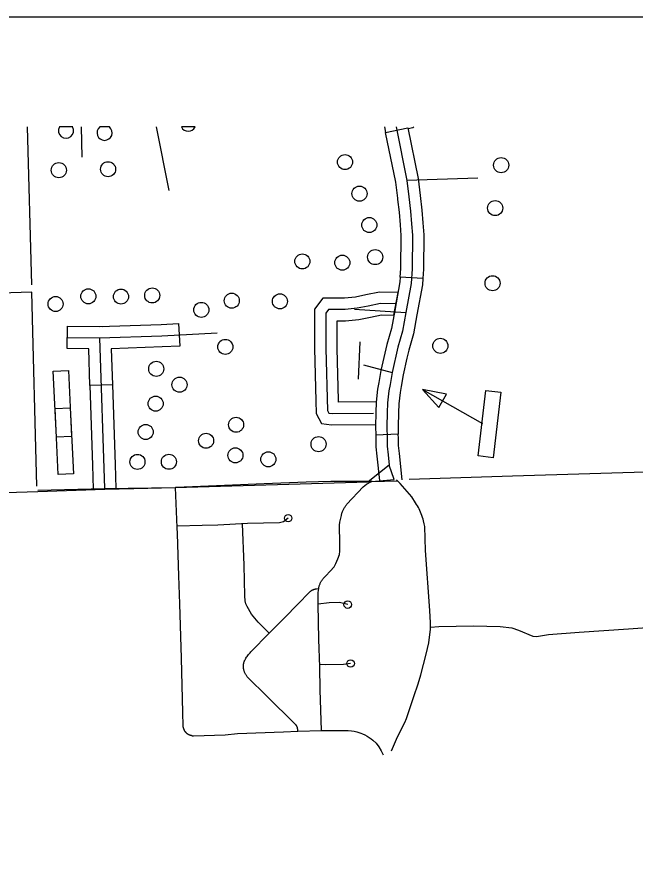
# Model space of a CAD drawing. Extents: x 309348 to 309445, y 336383 to 336484.
# Drawn here: x 309349.42 to 309350.24, y 336402.863 to 336403.988 of the extents above; entities that cross this region are included whole.
import ezdxf

# ---------------------------------------------------------------- set-up
doc = ezdxf.new("R2010")
doc.units = 0
doc.layers.add('R_Annotation', color=7, linetype='Continuous')
doc.layers.add('R_Border Notes', color=7, linetype='Continuous')

msp = doc.modelspace()

# ---------------------------------------------------------------- linework, layer by layer
at = {"layer": 'R_Annotation'}
for p, q in [((309349.4937, 336403.8418), (309349.4762, 336403.8418)), ((309349.5424, 336403.8418), (309349.5296, 336403.8418)), ((309349.656, 336403.8418), (309349.638, 336403.8418)), ((309349.9197, 336403.5923), (309349.9252, 336403.6222)), ((309349.4865, 336403.5479), (309349.4869, 336403.5779)), ((309349.6342, 336403.5813), (309349.6357, 336403.5513)), ((309349.5465, 336403.4999), (309349.5165, 336403.4989)), ((309349.5465, 336403.4999), (309349.5465, 336403.4999)), ((309349.9256, 336403.4343), (309349.8956, 336403.4334)), ((309349.9256, 336403.4343), (309349.9256, 336403.4343))]:
    msp.add_line(p, q, dxfattribs=at)
for points in [[(309349.4335, 336403.8418), (309349.4391, 336403.6326)], [(309349.5048, 336403.8418), (309349.5057, 336403.8017)], [(309349.6216, 336403.7576), (309349.605, 336403.8418)], [(309349.9229, 336403.8418), (309349.937, 336403.7709), (309349.9397, 336403.7493), (309349.9419, 336403.7302), (309349.9432, 336403.7134), (309349.9445, 336403.6984), (309349.9439, 336403.6536), (309349.9427, 336403.6345), (309349.9356, 336403.5957), (309349.931, 336403.571), (309349.9249, 336403.5497), (309349.9173, 336403.5161), (309349.9147, 336403.5005), (309349.9131, 336403.492), (309349.9112, 336403.4759), (309349.9109, 336403.463), (309349.9103, 336403.4445), (309349.9107, 336403.4289), (309349.911, 336403.4185), (309349.9122, 336403.4071), (309349.9136, 336403.3933), (309349.8855, 336403.3711)], [(309349.9073, 336403.8418), (309349.9088, 336403.8346)], [(309349.9385, 336403.8398), (309349.9447, 336403.8413), (309349.9462, 336403.8418)], [(309350.0312, 336403.7738), (309349.937, 336403.7709)], [(309349.9282, 336403.6428), (309349.9278, 336403.6363), (309349.9208, 336403.5984), (309349.9164, 336403.5744), (309349.9103, 336403.5534), (309349.9077, 336403.5417)], [(309349.9582, 336403.6409), (309349.9577, 336403.6327), (309349.9503, 336403.5929), (309349.9456, 336403.5676), (309349.9394, 336403.546), (309349.937, 336403.5351)], [(309349.4462, 336403.3654), (309349.4444, 336403.4333), (309349.4412, 336403.5534), (309349.4393, 336403.6226), (309349.2716, 336403.6175), (309349.092, 336403.6121), (309348.9682, 336403.6083), (309348.9422, 336403.6077)], [(309349.9252, 336403.6222), (309349.9005, 336403.6229), (309349.8826, 336403.6191), (309349.8688, 336403.6163), (309349.8541, 336403.6147), (309349.8254, 336403.6147), (309349.8144, 336403.6001), (309349.8144, 336403.5847)], [(309349.9215, 336403.6073), (309349.9018, 336403.6078), (309349.8856, 336403.6044), (309349.8711, 336403.6015), (309349.8549, 336403.5997), (309349.8329, 336403.5997), (309349.8294, 336403.5951), (309349.8294, 336403.5481), (309349.8317, 336403.4658), (309349.8334, 336403.4623), (309349.8381, 336403.4618), (309349.8926, 336403.4623)], [(309349.8677, 336403.6003), (309349.9356, 336403.5957)], [(309349.8444, 336403.5847), (309349.8444, 336403.5847), (309349.8557, 336403.5847), (309349.8734, 336403.5866), (309349.8887, 336403.5897), (309349.9032, 336403.5928), (309349.9197, 336403.5923)], [(309349.4869, 336403.5779), (309349.5331, 336403.5772)], [(309349.5289, 336403.5773), (309349.6112, 336403.5801), (309349.6342, 336403.5813)], [(309349.8144, 336403.5847), (309349.8144, 336403.5479), (309349.8163, 336403.4786)], [(309349.8463, 336403.4795), (309349.8444, 336403.5483), (309349.8444, 336403.5847)], [(309349.5294, 336403.5623), (309349.6118, 336403.5651)], [(309349.6118, 336403.5651), (309349.6853, 336403.5688)], [(309349.4867, 336403.5629), (309349.5294, 336403.5623), (309349.536, 336403.3623)], [(309349.8744, 336403.5568), (309349.8723, 336403.5076)], [(309349.5165, 336403.4989), (309349.5149, 336403.5475), (309349.4865, 336403.5479)], [(309349.6357, 336403.5513), (309349.6124, 336403.5501), (309349.5449, 336403.5478)], [(309349.5449, 336403.5478), (309349.5465, 336403.4999)], [(309349.9077, 336403.5417), (309349.9025, 336403.5189), (309349.8999, 336403.5031), (309349.8982, 336403.4943), (309349.8962, 336403.4769), (309349.8959, 336403.4634), (309349.8953, 336403.4446), (309349.8956, 336403.4334)], [(309349.937, 336403.5351), (309349.932, 336403.5132), (309349.9295, 336403.4979), (309349.9279, 336403.4897), (309349.9261, 336403.4748), (309349.9259, 336403.4626), (309349.9253, 336403.4445), (309349.9256, 336403.4343)], [(309349.8796, 336403.5263), (309349.9173, 336403.5161)], [(309349.5165, 336403.4989), (309349.52, 336403.3933)], [(309349.5465, 336403.4999), (309349.55, 336403.3943)], [(309349.9579, 336403.4936), (309350.0371, 336403.4487)], [(309349.8163, 336403.4786), (309349.8168, 336403.4621), (309349.8236, 336403.4485), (309349.8372, 336403.4467), (309349.8953, 336403.4474)], [(309349.8962, 336403.4774), (309349.8464, 336403.4769), (309349.8463, 336403.4795)], [(309349.8956, 336403.4334), (309349.8957, 336403.4285), (309349.896, 336403.4175), (309349.8973, 336403.4055), (309349.9006, 336403.3731)], [(309349.9306, 336403.374), (309349.9272, 336403.4087), (309349.9259, 336403.4195), (309349.9257, 336403.4293), (309349.9256, 336403.4343)], [(309349.4474, 336403.3602), (309349.536, 336403.3623), (309349.6295, 336403.364), (309349.8855, 336403.3711), (309349.92, 336403.3745), (309349.9136, 336403.3933)], [(309349.52, 336403.3933), (309349.521, 336403.3618)], [(309349.55, 336403.3943), (309349.551, 336403.3626)], [(309351.0055, 336402.8777), (309350.9353, 336402.8755), (309350.7903, 336402.8711), (309350.5829, 336402.8649), (309350.5283, 336402.8632), (309350.5239, 336402.9676), (309350.5207, 336403.0422), (309350.5167, 336403.1254), (309350.5076, 336403.3327), (309350.505, 336403.3921), (309350.2822, 336403.3851), (309350.0772, 336403.3786), (309349.9399, 336403.3743)], [(309349.82, 336403.2297), (309349.8202, 336403.2306), (309349.8204, 336403.2316), (309349.8206, 336403.2325), (309349.8208, 336403.2333), (309349.8211, 336403.2342), (309349.8214, 336403.2351), (309349.8218, 336403.236), (309349.8221, 336403.2368), (309349.8225, 336403.2377), (309349.823, 336403.2385), (309349.8234, 336403.2393), (309349.8239, 336403.2401), (309349.8244, 336403.2409), (309349.825, 336403.2416), (309349.8255, 336403.2423), (309349.8261, 336403.2431), (309349.8267, 336403.2438), (309349.8293, 336403.2468), (309349.8351, 336403.2529), (309349.8403, 336403.2586), (309349.8429, 336403.263), (309349.8456, 336403.2692), (309349.8474, 336403.275), (309349.8479, 336403.2795), (309349.8482, 336403.2896), (309349.8476, 336403.314), (309349.848, 336403.3177), (309349.8502, 336403.3268), (309349.8504, 336403.3278), (309349.8506, 336403.3288), (309349.8509, 336403.3298), (309349.8512, 336403.3308), (309349.8516, 336403.3318), (309349.852, 336403.3327), (309349.8524, 336403.3337), (309349.8528, 336403.3346), (309349.8533, 336403.3356), (309349.8538, 336403.3365), (309349.8543, 336403.3374), (309349.8549, 336403.3382), (309349.8555, 336403.3391), (309349.8561, 336403.3399), (309349.8568, 336403.3407), (309349.8575, 336403.3415), (309349.879, 336403.3646), (309349.8835, 336403.3681), (309349.89, 336403.3719), (309349.8909, 336403.3728)], [(309349.9685, 336403.1785), (309349.9685, 336403.1844), (309349.9673, 336403.2006), (309349.9617, 336403.2802), (309349.9607, 336403.312), (309349.9601, 336403.3156), (309349.9591, 336403.3195), (309349.9586, 336403.3218), (309349.9578, 336403.3242), (309349.9568, 336403.3267), (309349.9561, 336403.3289), (309349.9552, 336403.3311), (309349.9543, 336403.3332), (309349.9533, 336403.3353), (309349.9522, 336403.3374), (309349.9511, 336403.3394), (309349.9499, 336403.3414), (309349.9486, 336403.3433), (309349.9435, 336403.3513), (309349.9281, 336403.3691), (309349.9231, 336403.3738)], [(309349.5363, 336403.3614), (309349.5747, 336403.3624), (309349.6302, 336403.364)], [(309349.89, 336403.3719), (309349.8362, 336403.3717), (309349.8032, 336403.371), (309349.7477, 336403.3687), (309349.6952, 336403.3665), (309349.6524, 336403.3647), (309349.6302, 336403.364)], [(309349.6323, 336403.3109), (309349.6302, 336403.364)], [(309349.89, 336403.3719), (309349.9244, 336403.3726)], [(309348.9205, 336403.342), (309349.4473, 336403.3586)], [(309349.4473, 336403.3586), (309349.5363, 336403.3614)], [(309349.7795, 336403.3231), (309349.7732, 336403.3181), (309349.7682, 336403.3171), (309349.7254, 336403.3162), (309349.6863, 336403.314), (309349.6656, 336403.3133), (309349.6322, 336403.3124)], [(309349.6522, 336403.0347), (309349.6518, 336403.0347), (309349.6513, 336403.0348), (309349.6508, 336403.0349), (309349.6504, 336403.035), (309349.6499, 336403.0351), (309349.6495, 336403.0353), (309349.649, 336403.0355), (309349.6486, 336403.0356), (309349.6482, 336403.0358), (309349.6477, 336403.036), (309349.6473, 336403.0362), (309349.6469, 336403.0365), (309349.6465, 336403.0367), (309349.6461, 336403.037), (309349.6457, 336403.0373), (309349.6453, 336403.0375), (309349.645, 336403.0378), (309349.6446, 336403.0382), (309349.6443, 336403.0385), (309349.644, 336403.0388), (309349.6436, 336403.0392), (309349.6433, 336403.0395), (309349.643, 336403.0399), (309349.6428, 336403.0403), (309349.6425, 336403.0407), (309349.6422, 336403.0411), (309349.642, 336403.0415), (309349.6418, 336403.0419), (309349.6416, 336403.0423), (309349.6414, 336403.0427), (309349.6412, 336403.0432), (309349.641, 336403.0436), (309349.6409, 336403.0441), (309349.6407, 336403.0445), (309349.6406, 336403.045), (309349.6405, 336403.0454), (309349.6404, 336403.0459), (309349.6403, 336403.0464), (309349.6403, 336403.0468), (309349.6402, 336403.0473), (309349.6402, 336403.0478), (309349.6397, 336403.0654), (309349.6379, 336403.1375), (309349.6359, 336403.2095), (309349.6344, 336403.2465), (309349.6326, 336403.3025), (309349.6323, 336403.3109)], [(309349.7543, 336403.1705), (309349.7395, 336403.1852), (309349.7308, 336403.1959), (309349.7253, 336403.2062), (309349.7235, 336403.2097), (309349.7226, 336403.2136), (309349.7222, 336403.2201), (309349.721, 336403.261), (309349.7188, 336403.3158)], [(309349.7543, 336403.1705), (309349.7745, 336403.191), (309349.7925, 336403.2092), (309349.808, 336403.2251), (309349.8084, 336403.2255), (309349.8088, 336403.2258), (309349.8092, 336403.2262), (309349.8097, 336403.2265), (309349.8101, 336403.2269), (309349.8106, 336403.2272), (309349.811, 336403.2275), (309349.8115, 336403.2277), (309349.812, 336403.228), (309349.8125, 336403.2282), (309349.813, 336403.2285), (309349.8135, 336403.2287), (309349.814, 336403.2289), (309349.8146, 336403.229), (309349.8151, 336403.2292), (309349.8156, 336403.2293), (309349.8162, 336403.2294), (309349.8167, 336403.2295), (309349.8173, 336403.2296), (309349.82, 336403.2297)], [(309349.8193, 336403.2091), (309349.8191, 336403.217), (309349.8191, 336403.2195), (309349.8192, 336403.2221), (309349.8194, 336403.2246), (309349.8197, 336403.2272), (309349.82, 336403.2297)], [(309349.8585, 336403.2085), (309349.8475, 336403.2113), (309349.834, 336403.2107), (309349.8193, 336403.2091)], [(309349.8213, 336403.1262), (309349.8203, 336403.1622), (309349.8193, 336403.2091)], [(309349.9685, 336403.1785), (309349.9794, 336403.1796), (309350.0254, 336403.1802), (309350.0606, 336403.1793), (309350.076, 336403.1778), (309350.0849, 336403.1748), (309350.1042, 336403.1665), (309350.1087, 336403.1662), (309350.125, 336403.1689), (309350.1656, 336403.1719), (309350.2311, 336403.1766), (309350.2987, 336403.1811), (309350.3592, 336403.1858), (309350.4301, 336403.1888), (309350.4413, 336403.1891), (309350.4626, 336403.1902), (309350.4853, 336403.1893), (309350.4965, 336403.191), (309350.5018, 336403.1935), (309350.507, 336403.1987), (309350.5131, 336403.2086)], [(309349.7923, 336403.0405), (309349.7922, 336403.0423), (309349.7922, 336403.0426), (309349.7922, 336403.0429), (309349.7922, 336403.0433), (309349.7922, 336403.0436), (309349.7921, 336403.0439), (309349.7921, 336403.0442), (309349.792, 336403.0445), (309349.792, 336403.0449), (309349.7919, 336403.0452), (309349.7918, 336403.0455), (309349.7917, 336403.0458), (309349.7916, 336403.0461), (309349.7914, 336403.0464), (309349.7913, 336403.0467), (309349.7912, 336403.047), (309349.791, 336403.0473), (309349.7909, 336403.0476), (309349.7907, 336403.0478), (309349.7905, 336403.0481), (309349.7903, 336403.0484), (309349.7901, 336403.0486), (309349.7899, 336403.0489), (309349.7897, 336403.0491), (309349.7499, 336403.0883), (309349.7275, 336403.1104), (309349.7269, 336403.111), (309349.7263, 336403.1116), (309349.7257, 336403.1122), (309349.7252, 336403.1129), (309349.7247, 336403.1136), (309349.7242, 336403.1143), (309349.7237, 336403.115), (309349.7232, 336403.1157), (309349.7228, 336403.1165), (309349.7224, 336403.1172), (309349.7221, 336403.118), (309349.7217, 336403.1188), (309349.7214, 336403.1196), (309349.7212, 336403.1202), (309349.721, 336403.1208), (309349.7208, 336403.1215), (309349.7206, 336403.1221), (309349.7205, 336403.1227), (309349.7204, 336403.1234), (309349.7203, 336403.124), (309349.7202, 336403.1247), (309349.7201, 336403.1254), (309349.7201, 336403.126), (309349.7201, 336403.1267), (309349.7201, 336403.1273), (309349.7202, 336403.128), (309349.7202, 336403.1287), (309349.7203, 336403.1293), (309349.7204, 336403.13), (309349.7205, 336403.1306), (309349.7207, 336403.1312), (309349.7209, 336403.1319), (309349.7211, 336403.1325), (309349.7213, 336403.1331), (309349.7215, 336403.1337), (309349.7218, 336403.1343), (309349.7221, 336403.1349), (309349.7224, 336403.1355), (309349.7227, 336403.1361), (309349.7235, 336403.1374), (309349.7243, 336403.1387), (309349.7252, 336403.1399), (309349.7261, 336403.1412), (309349.727, 336403.1424), (309349.728, 336403.1435), (309349.729, 336403.1446), (309349.7301, 336403.1457), (309349.7543, 336403.1705)], [(309349.9464, 336403.0867), (309349.9519, 336403.1034), (309349.9553, 336403.1155), (309349.9627, 336403.1426), (309349.966, 336403.158), (309349.9676, 336403.1691), (309349.9684, 336403.1753), (309349.9685, 336403.1785)], [(309349.8623, 336403.1304), (309349.8529, 336403.1291), (309349.8296, 336403.1288), (309349.8212, 336403.1291)], [(309349.8239, 336403.0416), (309349.8221, 336403.0956), (309349.8213, 336403.1262)], [(309349.9167, 336403.0146), (309349.9247, 336403.0331), (309349.9344, 336403.0522), (309349.9366, 336403.0574), (309349.9464, 336403.0867)], [(309349.6522, 336403.0347), (309349.6527, 336403.0346), (309349.6532, 336403.0346), (309349.6536, 336403.0346), (309349.6541, 336403.0346), (309349.696, 336403.036), (309349.7123, 336403.0376), (309349.7735, 336403.0398), (309349.7923, 336403.0405)], [(309349.7923, 336403.0405), (309349.8239, 336403.0416)], [(309349.8239, 336403.0416), (309349.8338, 336403.0415), (309349.8524, 336403.0418), (309349.8592, 336403.0414), (309349.8634, 336403.0411), (309349.8672, 336403.0406), (309349.8704, 336403.04), (309349.8734, 336403.0391), (309349.8761, 336403.0381), (309349.8783, 336403.0372), (309349.8812, 336403.0359), (309349.8845, 336403.034), (309349.887, 336403.0324), (309349.8896, 336403.0307), (309349.8918, 336403.0288), (309349.8961, 336403.0248), (309349.8996, 336403.0199), (309349.9027, 336403.0147), (309349.9054, 336403.0095)]]:
    msp.add_lwpolyline(points, dxfattribs=at)
for points in [[(309349.9546, 336403.7511), (309349.9569, 336403.7316), (309349.9582, 336403.7146), (309349.9595, 336403.6989), (309349.9589, 336403.6531), (309349.9582, 336403.6409), (309349.9282, 336403.6428), (309349.9289, 336403.6542), (309349.9294, 336403.6978), (309349.9283, 336403.7122), (309349.927, 336403.7287), (309349.925, 336403.7455), (309349.9248, 336403.7475), (309349.9222, 336403.7685), (309349.9088, 336403.8346), (309349.9382, 336403.8405), (309349.9518, 336403.7733)], [(309349.4922, 336403.4316), (309349.4722, 336403.4307), (309349.468, 336403.5181), (309349.488, 336403.5191)], [(309349.9795, 336403.4697), (309349.9896, 336403.4874), (309349.9579, 336403.4936)], [(309350.0515, 336403.4032), (309350.0316, 336403.4056), (309350.0418, 336403.4925), (309350.0617, 336403.4902)], [(309349.4946, 336403.3821), (309349.4746, 336403.3812), (309349.4704, 336403.4686), (309349.4904, 336403.4695)]]:
    msp.add_lwpolyline(points, close=True, dxfattribs=at)
for centre, radius in [((309349.8549, 336403.7953), 0.01), ((309350.062, 336403.7912), 0.01), ((309349.4753, 336403.7845), 0.01), ((309349.5406, 336403.7858), 0.01), ((309349.8741, 336403.7534), 0.01), ((309350.0541, 336403.7343), 0.01), ((309349.8871, 336403.7118), 0.01), ((309349.8949, 336403.6693), 0.01), ((309349.7983, 336403.6636), 0.01), ((309349.8513, 336403.6619), 0.01), ((309350.0506, 336403.6346), 0.01), ((309349.5145, 336403.6173), 0.01), ((309349.5577, 336403.6169), 0.01), ((309349.5992, 336403.6185), 0.01), ((309349.7047, 336403.6115), 0.01), ((309349.7686, 336403.6106), 0.01), ((309349.471, 336403.6071), 0.01), ((309349.6643, 336403.5993), 0.01), ((309349.6961, 336403.5502), 0.01), ((309349.9814, 336403.5516), 0.01), ((309349.6045, 336403.5211), 0.01), ((309349.6354, 336403.5001), 0.01), ((309349.6037, 336403.475), 0.01), ((309349.7104, 336403.447), 0.01), ((309349.5905, 336403.4374), 0.01), ((309349.6706, 336403.4258), 0.01), ((309349.8198, 336403.4213), 0.01), ((309349.5796, 336403.3977), 0.01), ((309349.6213, 336403.3979), 0.01), ((309349.7095, 336403.4064), 0.01), ((309349.7532, 336403.4012), 0.01), ((309349.7795, 336403.3231), 0.005), ((309349.8585, 336403.2085), 0.005), ((309349.8623, 336403.1304), 0.005)]:
    msp.add_circle(centre, radius, dxfattribs=at)
for centre, start, end in [((309349.4849, 336403.837), 151.0494, 28.9506), ((309349.536, 336403.8341), 129.7014, 50.2986), ((309349.647, 336403.8462), 205.6881, 334.3119)]:
    msp.add_arc(centre, 0.01, start, end, dxfattribs=at)
at = {"layer": 'R_Border Notes'}
msp.add_line((309347.6607, 336403.9877), (309356.3641, 336403.9877), dxfattribs=at)

doc.saveas('drawing.dxf')
